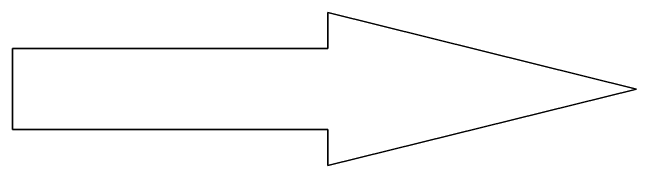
# Model space of a CAD drawing. Extents: x 638850 to 644908, y 297188 to 298900.
# Drawn here: x 644242.7 to 644275.28, y 297379.72 to 297387.68 of the extents above; entities that cross this region are included whole.
import ezdxf

# ---------------------------------------------------------------- set-up
doc = ezdxf.new("R2010")
doc.units = 0
doc.layers.add('3', color=7, linetype='Continuous')
doc.layers.add('50', color=7, linetype='Continuous')

msp = doc.modelspace()

# ---------------------------------------------------------------- linework, layer by layer
at = {"layer": '3'}
for p, q in [((644259.165, 297385.818), (644259.165, 297387.684)), ((644259.165, 297387.684), (644275.276, 297383.7)), ((644242.7, 297385.818), (644259.165, 297385.818)), ((644242.7, 297381.583), (644242.7, 297385.818)), ((644275.276, 297383.7), (644259.165, 297379.716)), ((644259.165, 297381.583), (644242.7, 297381.583)), ((644259.165, 297379.716), (644259.165, 297381.583))]:
    msp.add_line(p, q, dxfattribs=at)
at = {"layer": '50'}
for p, q in [((644275.276, 297383.7), (644259.165, 297387.684)), ((644259.165, 297387.684), (644259.165, 297385.818)), ((644259.165, 297385.818), (644242.7, 297385.818)), ((644242.7, 297385.818), (644242.7, 297381.583)), ((644259.165, 297379.716), (644275.276, 297383.7)), ((644242.7, 297381.583), (644259.165, 297381.583)), ((644259.165, 297381.583), (644259.165, 297379.716))]:
    msp.add_line(p, q, dxfattribs=at)

doc.saveas('drawing.dxf')
